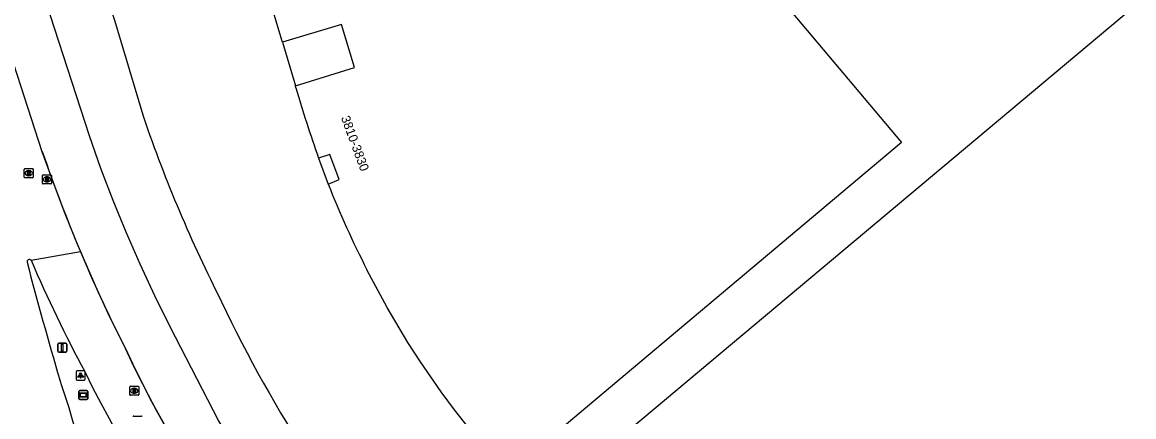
# Model space of a CAD drawing. Extents: x 155018 to 156648, y 383980 to 385733.
# Drawn here: x 156227.3 to 156350, y 384648.6 to 384692.1 of the extents above; entities that cross this region are included whole.
import ezdxf

# ---------------------------------------------------------------- set-up
doc = ezdxf.new("R2010")
doc.units = 0
for name, color, linetype in [('IMGEO_Lichtpunt', 7, 'Continuous'), ('IMGEO_Lijnafwatering', 7, 'Continuous'), ('IMGEO_Pand', 7, 'Continuous'), ('IMGEO_Pand_nummerreeks', 7, 'Continuous'), ('IMGEO_Pand_overbouw', 7, 'Continuous'), ('IMGEO_Rijbaan_lokaal_gesloten', 7, 'Continuous'), ('IMGEO_Rijbaan_regionaal_gesloten', 7, 'Continuous'), ('IMGEO_Rioolput', 7, 'Continuous'), ('IMGEO_Verkeersbordpaal', 7, 'Continuous'), ('IMGEO_Verklikker', 7, 'Continuous')]:
    doc.layers.add(name, color=color, linetype=linetype)

msp = doc.modelspace()

# ---------------------------------------------------------------- linework, layer by layer
at = {"layer": 'IMGEO_Lichtpunt'}
for p, q in [((156233.27, 384653.56), (156233.27, 384652.76)), ((156233.27, 384653.56), (156233.27, 384652.76)), ((156234.18, 384653.66), (156233.37, 384653.66)), ((156234.18, 384653.66), (156233.37, 384653.66)), ((156234.27, 384652.76), (156234.27, 384653.56)), ((156234.27, 384652.76), (156234.27, 384653.56)), ((156233.37, 384652.66), (156234.18, 384652.66)), ((156233.37, 384652.66), (156234.18, 384652.66))]:
    msp.add_line(p, q, dxfattribs=at)
for points in [[(156233.65, 384653.23), (156233.69, 384653.2), (156233.5, 384652.94), (156233.46, 384652.96), (156233.65, 384653.23)], [(156233.75, 384653.18), (156233.8, 384653.18), (156233.8, 384652.86), (156233.75, 384652.86), (156233.75, 384653.18)], [(156233.86, 384653.2), (156233.9, 384653.23), (156234.08, 384652.96), (156234.05, 384652.94), (156233.86, 384653.2)]]:
    msp.add_lwpolyline(points, dxfattribs=at)
msp.add_circle((156233.77, 384653.36), 0.0994, dxfattribs=at)
for centre, start, end in [((156233.37, 384653.56), 90, 180), ((156233.37, 384653.56), 90, 180), ((156234.18, 384653.56), 0, 90), ((156234.18, 384653.56), 0, 90), ((156233.37, 384652.76), 180, 270), ((156233.37, 384652.76), 180, 270), ((156234.18, 384652.76), 270, 0), ((156234.18, 384652.76), 270, 360)]:
    msp.add_arc(centre, 0.0946, start, end, dxfattribs=at)
at = {"layer": 'IMGEO_Lijnafwatering'}
for points in [[(156233.31, 384667.88), (156231.99, 384671.17), (156230.73, 384674.5), (156229.55, 384677.84), (156226.82, 384686.25)], [(156241.63, 384650.26), (156240.63, 384652.2), (156239.66, 384654.15), (156238.72, 384656.12), (156236.82, 384659.99), (156235.02, 384663.91), (156233.31, 384667.88)], [(156251.82, 384633.66), (156248.18, 384639.04), (156244.78, 384644.58), (156241.63, 384650.26)]]:
    msp.add_lwpolyline(points, dxfattribs=at)
at = {"layer": 'IMGEO_Pand'}
for points in [[(156257.51, 384684.89), (156257.47, 384685.12), (156263.98, 384687.11), (156262.56, 384691.87), (156256.04, 384689.92), (156255.97, 384690.15), (156253.65, 384697.95), (156254.08, 384698.1), (156258.2, 384701.43), (156306.5, 384742.05), (156327.64, 384716.87), (156315.05, 384706.27), (156319.01, 384701.42), (156310.98, 384694.72), (156324.33, 384678.87)], [(156331, 384612.09), (156324.39, 384619.95), (156321.39, 384617.79), (156309.95, 384631.41), (156303.3, 384625.83), (156299.49, 384630.37), (156297.51, 384628.74), (156294.21, 384631.3), (156289.33, 384635.41), (156285.51, 384639.06), (156284.65, 384638.3), (156284.27, 384638.7), (156284.1, 384638.89), (156284.01, 384638.98), (156284.53, 384639.46), (156284.77, 384639.18), (156347.32, 384691.6), (156375.48, 384715.21), (156375.62, 384715.04)], [(156324.33, 384678.87), (156281.59, 384642.95), (156281.89, 384642.6), (156281.15, 384641.98), (156277.79, 384645.86), (156275.02, 384649.36), (156273.54, 384651.36), (156271.28, 384654.66), (156269.89, 384656.79), (156267.59, 384660.64), (156265.36, 384664.81)], [(156261.09, 384674.25), (156262.31, 384674.77), (156261.28, 384677.54), (156260.02, 384677.12)]]:
    msp.add_lwpolyline(points, dxfattribs=at)
for centre, radius, start, end in [((156412.76, 384730.77), 161.88, 196.4612, 199.353), ((156361.71, 384714.15), 108.24, 201.6273, 207.1169)]:
    msp.add_arc(centre, radius, start, end, dxfattribs=at)
at = {"layer": 'IMGEO_Pand_overbouw'}
for points in [[(156256.04, 384689.92), (156257.47, 384685.12), (156263.98, 384687.11), (156262.56, 384691.87)], [(156261.09, 384674.25), (156262.31, 384674.77), (156261.28, 384677.54), (156260.02, 384677.12)]]:
    msp.add_lwpolyline(points, close=True, dxfattribs=at)
at = {"layer": 'IMGEO_Rijbaan_lokaal_gesloten'}
for points in [[(156301.39, 384591.9), (156307.54, 384595.03), (156297.41, 384600.15), (156287.67, 384605.96), (156278.37, 384612.45), (156269.93, 384620.44), (156262.2, 384629.11), (156255.2, 384638.39), (156249, 384648.21), (156243.64, 384658.52), (156241.95, 384661.96), (156240.33, 384665.44), (156238.8, 384668.95), (156237.36, 384672.46), (156236.01, 384676), (156234.74, 384679.58), (156226.07, 384706.3), (156223.76, 384713.21), (156218.65, 384726.41), (156213.16, 384739.46), (156207.27, 384752.34), (156204.64, 384757.76)], [(156229.96, 384715.21), (156232.45, 384708), (156237.53, 384692.35), (156240.75, 384681.55)]]:
    msp.add_lwpolyline(points, dxfattribs=at)
for centre, radius, start, end in [((156390.28, 384732.94), 158.12, 198.9628, 206.9419), ((156371.76, 384727.27), 156.03, 203.1711, 208.1821), ((156390.91, 384733.23), 170.61, 202.9067, 206.8695), ((156370.19, 384717.78), 133.41, 205.0483, 222.3746), ((156370.15, 384717.75), 145.16, 205.1226, 229.0026), ((156363.85, 384717.54), 144.54, 206.2612, 230.8927)]:
    msp.add_arc(centre, radius, start, end, dxfattribs=at)
at = {"layer": 'IMGEO_Rijbaan_regionaal_gesloten'}
for points in [[(156229.55, 384677.84), (156220.87, 384704.59), (156218.59, 384711.39)], [(156228.32, 384665.88), (156233.76, 384666.82)]]:
    msp.add_lwpolyline(points, dxfattribs=at)
for centre, radius, start, end in [((156389.55, 384732.66), 169.13, 198.9099, 202.9071), ((156228.13, 384665.68), 0.272, 46.5524, 188.1747), ((156657.79, 384778.65), 444.53, 194.7277, 196.4606), ((156138.56, 384620.49), 98.34, 3.8508, 19.1183)]:
    msp.add_arc(centre, radius, start, end, dxfattribs=at)
at = {"layer": 'IMGEO_Rioolput'}
for p, q in [((156227.55, 384675.04), (156227.55, 384675.9)), ((156227.63, 384675.97), (156228.48, 384675.97)), ((156228.04, 384675.75), (156228.07, 384675.75)), ((156228.55, 384675.9), (156228.55, 384675.04)), ((156228.48, 384674.97), (156227.63, 384674.97)), ((156228.06, 384675.19), (156228.04, 384675.19)), ((156229.56, 384674.36), (156229.56, 384675.21)), ((156229.63, 384675.28), (156230.49, 384675.28)), ((156230.07, 384674.5), (156230.04, 384674.5)), ((156230.05, 384675.06), (156230.07, 384675.06)), ((156230.56, 384675.21), (156230.56, 384674.36)), ((156230.49, 384674.28), (156229.63, 384674.28)), ((156239.19, 384651.04), (156239.19, 384651.9)), ((156239.27, 384651.97), (156240.12, 384651.97)), ((156239.68, 384651.75), (156239.7, 384651.75)), ((156239.7, 384651.19), (156239.68, 384651.19)), ((156240.19, 384651.9), (156240.19, 384651.04)), ((156240.12, 384650.97), (156239.27, 384650.97)), ((156239.63, 384648.68), (156240.49, 384648.68))]:
    msp.add_line(p, q, dxfattribs=at)
for points in [[(156227.55, 384675.04), (156227.55, 384675.9)], [(156227.63, 384675.97), (156228.48, 384675.97)], [(156228.14, 384675.67), (156227.89, 384675.67), (156227.89, 384675.27)], [(156228.55, 384675.9), (156228.55, 384675.04)], [(156228.48, 384674.97), (156227.63, 384674.97)], [(156227.89, 384675.27), (156228.01, 384675.27), (156228.01, 384675.43), (156228.03, 384675.43)], [(156228.07, 384675.59), (156228.01, 384675.59), (156228.01, 384675.51)], [(156228.01, 384675.51), (156228.07, 384675.51)], [(156228.07, 384675.4), (156228.14, 384675.27), (156228.28, 384675.27), (156228.22, 384675.4)], [(156229.56, 384674.36), (156229.56, 384675.21)], [(156229.63, 384675.28), (156230.49, 384675.28)], [(156230.15, 384674.98), (156229.89, 384674.98), (156229.89, 384674.58)], [(156229.89, 384674.58), (156230.02, 384674.58), (156230.02, 384674.75), (156230.03, 384674.75)], [(156230.07, 384674.9), (156230.02, 384674.9), (156230.02, 384674.82)], [(156230.02, 384674.82), (156230.07, 384674.82)], [(156230.08, 384674.72), (156230.15, 384674.58), (156230.29, 384674.58), (156230.22, 384674.71)], [(156230.56, 384675.21), (156230.56, 384674.36)], [(156230.49, 384674.28), (156229.63, 384674.28)], [(156239.19, 384651.04), (156239.19, 384651.9)], [(156239.27, 384651.97), (156240.12, 384651.97)], [(156239.78, 384651.67), (156239.53, 384651.67), (156239.53, 384651.27)], [(156239.53, 384651.27), (156239.65, 384651.27), (156239.65, 384651.43), (156239.66, 384651.43)], [(156239.71, 384651.59), (156239.65, 384651.59), (156239.65, 384651.51)], [(156239.65, 384651.51), (156239.7, 384651.51)], [(156239.71, 384651.4), (156239.78, 384651.27), (156239.92, 384651.27), (156239.86, 384651.4)], [(156240.19, 384651.9), (156240.19, 384651.04)], [(156240.12, 384650.97), (156239.27, 384650.97)], [(156239.63, 384648.68), (156240.49, 384648.68)]]:
    msp.add_lwpolyline(points, dxfattribs=at)
for centre, radius, start, end in [((156227.63, 384675.89), 0.0765, 91.552, 178.448), ((156227.63, 384675.89), 0.0765, 91.552, 178.448), ((156228.14, 384675.56), 0.109, 350.3612, 89.416), ((156228.48, 384675.89), 0.0765, 1.552, 88.448), ((156228.48, 384675.89), 0.0765, 1.552, 88.448), ((156227.63, 384675.04), 0.0765, 181.552, 268.448), ((156227.63, 384675.04), 0.0765, 181.552, 268.448), ((156228.02, 384675.38), 0.0533, 26.0293, 88.6989), ((156228.07, 384675.49), 0.0964, 77.0061, 93.1865), ((156228.05, 384675.7), 0.19, 274.7715, 282.9687), ((156228.09, 384675.55), 0.0378, 276.6634, 79.6772), ((156228.14, 384675.56), 0.112, 277.5842, 350.9817), ((156228.12, 384675.34), 0.108, 29.5134, 73.7905), ((156228.48, 384675.04), 0.0765, 271.552, 358.448), ((156228.48, 384675.04), 0.0765, 271.552, 358.448), ((156229.63, 384675.21), 0.0765, 91.552, 178.448), ((156229.63, 384675.21), 0.0765, 91.552, 178.448), ((156230.03, 384674.69), 0.0533, 26.0293, 88.6989), ((156230.08, 384674.81), 0.0964, 77.0061, 93.1865), ((156230.06, 384675.01), 0.19, 274.7715, 282.9687), ((156230.09, 384674.86), 0.0378, 276.6634, 79.6772), ((156230.15, 384674.87), 0.109, 350.3612, 89.416), ((156230.14, 384674.87), 0.112, 277.5842, 350.9817), ((156230.13, 384674.66), 0.108, 29.5134, 73.7905), ((156230.48, 384675.21), 0.0765, 1.552, 88.448), ((156230.48, 384675.21), 0.0765, 1.552, 88.448), ((156229.63, 384674.36), 0.0765, 181.552, 268.448), ((156229.63, 384674.36), 0.0765, 181.552, 268.448), ((156230.48, 384674.36), 0.0765, 271.552, 358.448), ((156230.48, 384674.36), 0.0765, 271.552, 358.448), ((156239.27, 384651.89), 0.0765, 91.552, 178.448), ((156239.27, 384651.89), 0.0765, 91.552, 178.448), ((156239.66, 384651.38), 0.0533, 26.0293, 88.6989), ((156239.69, 384651.7), 0.19, 274.7715, 282.9687), ((156239.71, 384651.49), 0.0964, 77.0061, 93.1865), ((156239.73, 384651.55), 0.0378, 276.6634, 79.6772), ((156239.78, 384651.56), 0.109, 350.3612, 89.416), ((156239.78, 384651.56), 0.112, 277.5842, 350.9817), ((156239.76, 384651.34), 0.108, 29.5134, 73.7905), ((156240.12, 384651.89), 0.0765, 1.552, 88.448), ((156240.12, 384651.89), 0.0765, 1.552, 88.448), ((156239.27, 384651.05), 0.0765, 181.552, 268.448), ((156239.27, 384651.05), 0.0765, 181.552, 268.448), ((156240.12, 384651.05), 0.0765, 271.552, 358.448), ((156240.12, 384651.05), 0.0765, 271.552, 358.448), ((156239.64, 384648.6), 0.0765, 91.552, 178.448), ((156239.64, 384648.6), 0.0765, 91.552, 178.448), ((156240.48, 384648.6), 0.0765, 1.552, 88.448), ((156240.48, 384648.6), 0.0765, 1.552, 88.448)]:
    msp.add_arc(centre, radius, start, end, dxfattribs=at)
for centre, major_axis, ratio, start_param, end_param in [((156228.04, 384675.47), (-0.387, 0.002), 0.722429, 4.712389, 7.853982), ((156228.06, 384675.47), (-0.39, 0.002), 0.717154, 1.570796, 4.712389), ((156230.05, 384674.78), (-0.387, 0.002), 0.722429, 4.712389, 7.853982), ((156230.07, 384674.78), (-0.39, 0.002), 0.717154, 1.570796, 4.712389), ((156239.68, 384651.47), (-0.387, 0.002), 0.722429, 4.712389, 7.853982), ((156239.7, 384651.47), (-0.39, 0.002), 0.717154, 1.570796, 4.712389)]:
    msp.add_ellipse(centre, major_axis=major_axis, ratio=ratio, start_param=start_param, end_param=end_param, dxfattribs=at)
at = {"layer": 'IMGEO_Verkeersbordpaal'}
for p, q in [((156231.26, 384655.83), (156231.26, 384656.63)), ((156231.26, 384656.63), (156231.26, 384655.83)), ((156231.36, 384656.73), (156232.15, 384656.73)), ((156232.15, 384656.73), (156231.36, 384656.73)), ((156232.25, 384656.63), (156232.25, 384655.83)), ((156232.25, 384655.83), (156232.25, 384656.63)), ((156232.15, 384655.73), (156231.36, 384655.73)), ((156231.36, 384655.73), (156232.15, 384655.73))]:
    msp.add_line(p, q, dxfattribs=at)
msp.add_lwpolyline([(156231.68, 384656.6), (156231.83, 384656.6), (156231.83, 384655.85), (156231.68, 384655.85), (156231.68, 384656.6)], dxfattribs=at)
for centre, start, end in [((156231.36, 384656.63), 90, 180), ((156231.36, 384656.63), 90, 180), ((156232.15, 384656.63), 0, 90), ((156232.15, 384656.63), 360, 90), ((156231.36, 384655.83), 180, 270), ((156231.36, 384655.83), 180, 270), ((156232.15, 384655.83), 270, 0), ((156232.15, 384655.83), 270, 0)]:
    msp.add_arc(centre, 0.1, start, end, dxfattribs=at)
at = {"layer": 'IMGEO_Verklikker'}
for p, q in [((156233.57, 384650.6), (156233.57, 384651.4)), ((156233.57, 384651.4), (156233.57, 384650.6)), ((156233.67, 384651.5), (156234.46, 384651.5)), ((156234.46, 384651.5), (156233.67, 384651.5)), ((156234.56, 384651.4), (156234.56, 384650.6)), ((156234.56, 384650.6), (156234.56, 384651.4)), ((156234.46, 384650.5), (156233.67, 384650.5)), ((156233.67, 384650.5), (156234.46, 384650.5))]:
    msp.add_line(p, q, dxfattribs=at)
for points in [[(156233.67, 384651.23), (156234.45, 384651.23), (156234.45, 384650.77), (156233.67, 384650.77), (156233.67, 384651.23)], [(156233.73, 384651.17), (156233.73, 384650.83), (156234.39, 384650.83), (156234.39, 384651.17), (156233.73, 384651.17)]]:
    msp.add_lwpolyline(points, dxfattribs=at)
for centre, start, end in [((156233.67, 384651.4), 90, 180), ((156233.67, 384651.4), 90, 180), ((156234.46, 384651.4), 0, 90), ((156234.46, 384651.4), 360, 90), ((156233.67, 384650.6), 180, 270), ((156233.67, 384650.6), 180, 270), ((156234.46, 384650.6), 270, 0), ((156234.46, 384650.6), 270, 0)]:
    msp.add_arc(centre, 0.1, start, end, dxfattribs=at)

# ---------------------------------------------------------------- texts
at = {"layer": 'IMGEO_Pand_nummerreeks'}
msp.add_text('3810-3830', height=1, rotation=290.245, dxfattribs=at).set_placement((156262.48, 384681.59))

doc.saveas('drawing.dxf')
